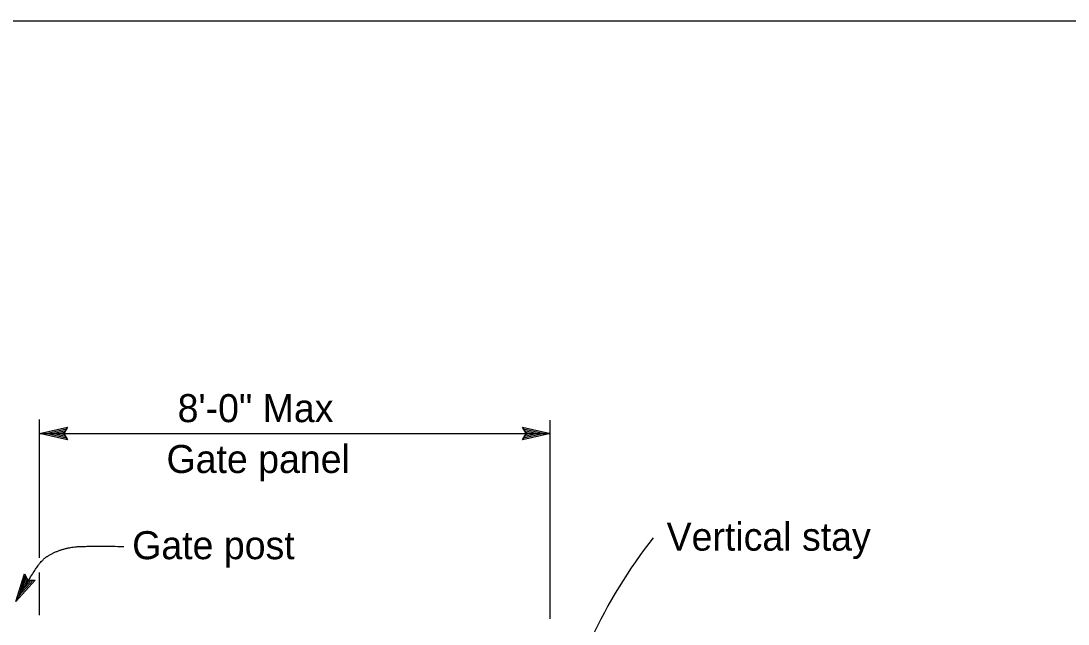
# Model space of a CAD drawing. Extents: x 6710407 to 6714861, y 1868090 to 1871317.
# Drawn here: x 6712595.3 to 6712819.5, y 1870475.9 to 1870605.1 of the extents above; entities that cross this region are included whole.
import ezdxf

# ---------------------------------------------------------------- set-up
doc = ezdxf.new("R2010")
doc.units = 0
for name, color, linetype in [('G-MARK', 7, 'Continuous'), ('G-TEXT', 7, 'Continuous'), ('G-TTLB-VIEW', 7, 'Continuous'), ('Nongeo Data(60)', 7, 'Continuous')]:
    doc.layers.add(name, color=color, linetype=linetype)

msp = doc.modelspace()

# ---------------------------------------------------------------- linework, layer by layer
at = {"layer": 'G-MARK'}
for p, q in [((6712599.31, 1870490.06), (6712599.34, 1870519.69)), ((6712708.65, 1870477.03), (6712708.65, 1870519.58)), ((6712599.34, 1870516.71), (6712708.69, 1870516.71)), ((6712599.29, 1870477.82), (6712599.3, 1870486.92))]:
    msp.add_line(p, q, dxfattribs=at)
msp.add_arc((6712814.88, 1870427.98), 107.23, 141.731, 169.0219, dxfattribs=at)
msp.add_open_spline([(6712594.24, 1870480.76), (6712598.38, 1870487.76), (6712600.68, 1870490.45), (6712604.59, 1870492.14), (6712608.81, 1870492.67), (6712617.33, 1870492.52)], degree=2, dxfattribs=at)
at = {"layer": 'G-TEXT'}
for p, q in [((6712599.34, 1870516.71), (6712605.34, 1870518.04)), ((6712600.73, 1870516.72), (6712605.1, 1870517.68)), ((6712602.1, 1870516.71), (6712604.92, 1870517.34)), ((6712605.34, 1870518.04), (6712604.54, 1870516.71)), ((6712605.34, 1870518.04), (6712605.34, 1870518.04)), ((6712703.49, 1870516.71), (6712702.69, 1870518.05)), ((6712702.69, 1870518.05), (6712702.69, 1870518.05)), ((6712702.69, 1870518.05), (6712708.69, 1870516.71)), ((6712702.91, 1870517.7), (6712707.31, 1870516.71)), ((6712703.14, 1870517.34), (6712705.93, 1870516.71)), ((6712605.34, 1870515.37), (6712599.34, 1870516.71)), ((6712599.34, 1870516.71), (6712599.34, 1870516.71)), ((6712605.12, 1870515.73), (6712600.71, 1870516.71)), ((6712604.88, 1870516.09), (6712602.1, 1870516.71)), ((6712603.48, 1870516.71), (6712604.69, 1870516.98)), ((6712604.71, 1870516.44), (6712603.48, 1870516.71)), ((6712604.54, 1870516.71), (6712605.34, 1870515.37)), ((6712605.34, 1870515.37), (6712605.34, 1870515.37)), ((6712708.69, 1870516.71), (6712702.69, 1870515.38)), ((6712702.69, 1870515.38), (6712703.49, 1870516.71)), ((6712702.69, 1870515.38), (6712702.69, 1870515.38)), ((6712707.3, 1870516.71), (6712702.93, 1870515.74)), ((6712705.93, 1870516.71), (6712703.11, 1870516.09)), ((6712703.32, 1870516.99), (6712704.55, 1870516.72)), ((6712704.55, 1870516.72), (6712703.34, 1870516.45)), ((6712708.69, 1870516.71), (6712708.69, 1870516.71)), ((6712594.24, 1870480.76), (6712596.07, 1870486.63)), ((6712594.93, 1870481.97), (6712596.26, 1870486.25)), ((6712596.07, 1870486.63), (6712596.07, 1870486.63)), ((6712596.07, 1870486.63), (6712596.82, 1870485.27)), ((6712598.38, 1870485.3), (6712594.24, 1870480.76)), ((6712597.97, 1870485.29), (6712594.92, 1870481.96)), ((6712595.61, 1870483.16), (6712596.47, 1870485.92)), ((6712597.54, 1870485.27), (6712595.61, 1870483.16)), ((6712596.3, 1870484.35), (6712596.67, 1870485.54)), ((6712597.15, 1870485.28), (6712596.3, 1870484.35)), ((6712596.82, 1870485.27), (6712598.38, 1870485.3)), ((6712598.38, 1870485.3), (6712598.38, 1870485.3))]:
    msp.add_line(p, q, dxfattribs=at)
at = {"layer": 'G-TTLB-VIEW'}
msp.add_lwpolyline([(6711433.78, 1870605.06), (6713227.53, 1870605.06), (6713227.53, 1869155.06), (6711433.78, 1869155.06)], close=True, dxfattribs=at)

# ---------------------------------------------------------------- texts
at = {"layer": 'Nongeo Data(60)'}
for s, p in [('8\'-0" Max', (6712628.88, 1870519.14)), ('Gate panel', (6712626.5, 1870508.25)), ('Vertical stay', (6712733.55, 1870491.62)), ('Gate post', (6712619.15, 1870489.79))]:
    msp.add_text(s, height=6, dxfattribs=at).set_placement(p)

doc.saveas('drawing.dxf')
